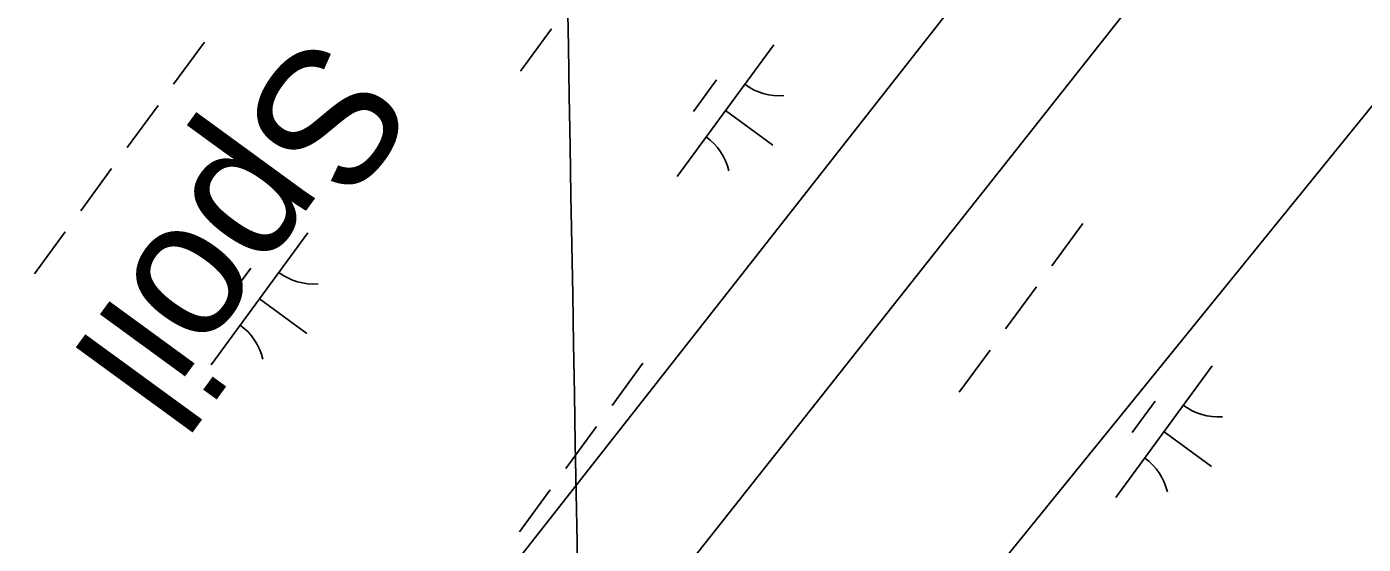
# Model space of a CAD drawing. Extents: x 3905714 to 3926767, y 183354 to 205755.
# Drawn here: x 3919830.5 to 3920239.4, y 199615.6 to 199774.1 of the extents above; entities that cross this region are included whole.
import ezdxf

# ---------------------------------------------------------------- set-up
doc = ezdxf.new("R2010")
doc.units = 0
for name, color, linetype in [('V-CHAN-SPOL', 7, 'Continuous'), ('V-GRID-MAJR', 7, 'Continuous'), ('V-UTIL-LINE', 7, 'Continuous'), ('V-WETL-SWMP', 7, 'Continuous')]:
    doc.layers.add(name, color=color, linetype=linetype)

msp = doc.modelspace()

# ---------------------------------------------------------------- linework, layer by layer
at = {"layer": 'V-GRID-MAJR'}
msp.add_spline([(3920162.98, 190214.61), (3920105.98, 193480.1), (3920000.19, 199540.18), (3919966.26, 201484.22)], degree=3, dxfattribs=at)
at = {"layer": 'V-UTIL-LINE'}
for points in [[(3920382.72, 200123.13), (3919431.34, 198911.04), (3917639.74, 196643.01), (3912670.96, 189304.15), (3911629.35, 187953.28)], [(3917520.12, 196733.21), (3917669.62, 196618.74), (3919457.38, 198881.61), (3920417.08, 200095.51)], [(3920481.64, 200045.37), (3917672.78, 196581.37), (3917218.41, 196910.18)]]:
    msp.add_lwpolyline(points, dxfattribs=at)
at = {"layer": 'V-WETL-SWMP'}
for p, q in [((3919991.03, 199773.38), (3919981.57, 199760.48)), ((3919884.87, 199769.35), (3919875.41, 199756.44)), ((3920059.04, 199768.55), (3920029.49, 199728.22)), ((3920041.58, 199757.79), (3920034.49, 199748.11)), ((3919870.68, 199749.99), (3919861.23, 199737.08)), ((3920044.26, 199748.39), (3920058.78, 199737.75)), ((3919856.5, 199730.63), (3919847.04, 199717.72)), ((3920153.58, 199713.8), (3920144.12, 199700.89)), ((3919842.32, 199711.27), (3919832.86, 199698.36)), ((3919916.5, 199710.94), (3919886.95, 199670.6)), ((3919899.05, 199700.17), (3919891.95, 199690.49)), ((3920139.39, 199694.44), (3920129.94, 199681.53)), ((3919901.72, 199690.77), (3919916.24, 199680.13)), ((3920125.21, 199675.08), (3920115.75, 199662.17)), ((3920019.05, 199671.04), (3920009.59, 199658.13)), ((3920193.22, 199670.25), (3920163.67, 199629.91)), ((3920175.76, 199659.48), (3920168.67, 199649.8)), ((3920004.86, 199651.68), (3919995.41, 199638.77)), ((3920178.44, 199650.08), (3920192.96, 199639.44)), ((3919990.68, 199632.32), (3919981.22, 199619.41))]:
    msp.add_line(p, q, dxfattribs=at)
for centre, start, end in [((3920060.78, 199770.53), 233, 274.5436), ((3920028.13, 199725.96), 13, 54.5436), ((3919918.24, 199712.91), 233, 274.5436), ((3919885.59, 199668.35), 13, 54.5436), ((3920194.96, 199672.22), 233, 274.5436), ((3920162.31, 199627.66), 13, 54.5436)]:
    msp.add_arc(centre, 17.62, start, end, dxfattribs=at)

# ---------------------------------------------------------------- texts
at = {"layer": 'V-CHAN-SPOL'}
msp.add_text('Spoil', height=42, rotation=233.8714, dxfattribs=at).set_placement((3919916.95, 199773.76))

doc.saveas('drawing.dxf')
